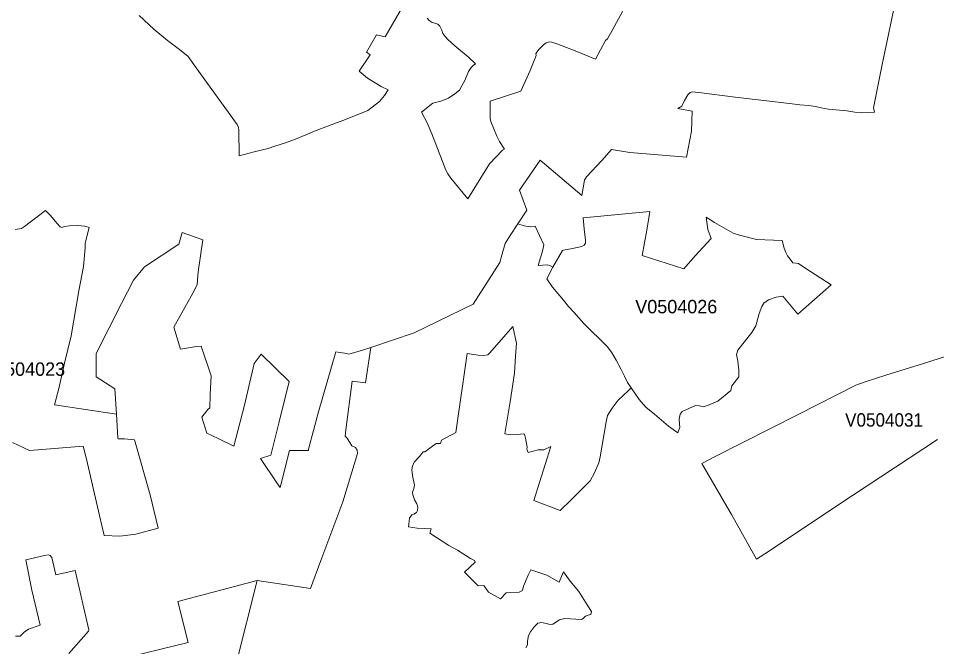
# Model space of a CAD drawing. Extents: x 369010 to 735936, y 6377141 to 6616555.
# Drawn here: x 526500 to 533327, y 6522859 to 6527534 of the extents above; entities that cross this region are included whole.
import ezdxf
from ezdxf.enums import TextEntityAlignment as Align

# ---------------------------------------------------------------- set-up
doc = ezdxf.new("R2010")
doc.units = 0
doc.header["$LTSCALE"] = 40
doc.layers.add('3', color=7, linetype='Continuous', lineweight=13)
doc.layers.add('4', color=7, linetype='Continuous')

msp = doc.modelspace()

# ---------------------------------------------------------------- linework, layer by layer
at = {"layer": '3'}
for points in [[(529538.33, 6527536.46), (529554.88, 6527516.93), (529575.23, 6527503.36), (529597.25, 6527498.22), (529617.6, 6527491.44), (529632.83, 6527476.21), (529648.05, 6527447.25), (529656.5, 6527420.11), (529671.89, 6527398.09), (529692.24, 6527376.08), (529744.71, 6527330.24), (529844.84, 6527246.99), (529898.96, 6527194.52), (529880.42, 6527182.61), (529865.2, 6527169.04), (529846.49, 6527138.42), (529819.35, 6527070.56), (529797.34, 6527030.84), (529778.64, 6527000.22), (529744.71, 6526971.43), (529697.21, 6526940.81), (529641.27, 6526917.14), (529580.2, 6526903.57), (529497.12, 6526835.71), (529539.48, 6526757.59), (529573.41, 6526674.51), (529602.71, 6526597.72), (529678.34, 6526405.24), (529691.91, 6526378.09), (529713.93, 6526345.82), (529842.69, 6526191.41), (530001.9, 6526452.24), (530098.56, 6526552.37), (530113.78, 6526560.81), (530078.2, 6526618.57), (530057.84, 6526658.62), (530013.82, 6526765.54), (530008.69, 6526789.37), (530008.69, 6526916.64), (530235.76, 6526992.44), (530304.77, 6527146.36), (530350.62, 6527256.75), (530347.14, 6527271.98), (530370.98, 6527304.25), (530404.9, 6527336.53), (530425.26, 6527351.75), (530447.27, 6527358.54), (530465.81, 6527356.88), (530511.65, 6527341.49), (530638.76, 6527292.34), (530789.7, 6527231.27), (530864.34, 6527368.8), (530881.23, 6527382.37), (530915.15, 6527443.44), (531069.73, 6527734.56)], [(531069.73, 6527734.56), (530915.15, 6527443.44), (530881.23, 6527382.37), (530864.34, 6527368.8), (530789.7, 6527231.27), (530638.76, 6527292.34), (530511.65, 6527341.49), (530465.81, 6527356.88), (530447.27, 6527358.54), (530425.26, 6527351.75), (530404.9, 6527336.53), (530370.98, 6527304.25), (530347.14, 6527271.98), (530350.62, 6527256.75), (530304.77, 6527146.36), (530235.76, 6526992.44), (530008.69, 6526916.64), (530008.69, 6526789.37), (530013.82, 6526765.54), (530057.84, 6526658.62), (530078.2, 6526618.57), (530113.78, 6526560.81), (530098.56, 6526552.37), (530001.9, 6526452.24), (529842.69, 6526191.41), (529713.93, 6526345.82), (529691.91, 6526378.09), (529678.34, 6526405.24), (529602.71, 6526597.72), (529573.41, 6526674.51), (529539.48, 6526757.59), (529497.12, 6526835.71), (529580.2, 6526903.57), (529641.27, 6526917.14), (529697.21, 6526940.81), (529744.71, 6526971.43), (529778.64, 6527000.22), (529797.34, 6527030.84), (529819.35, 6527070.56), (529846.49, 6527138.42), (529865.2, 6527169.04), (529880.42, 6527182.61), (529898.96, 6527194.52), (529844.84, 6527246.99), (529744.71, 6527330.24), (529692.24, 6527376.08), (529671.89, 6527398.09), (529656.5, 6527420.11), (529648.05, 6527447.25), (529632.83, 6527476.21), (529617.6, 6527491.44), (529597.25, 6527498.22), (529575.23, 6527503.36), (529554.88, 6527516.93), (529538.33, 6527536.46)], [(527077.28, 6524866.21), (527078.94, 6525039.17), (527266.78, 6525413.21), (527354.83, 6525586.32), (527437.58, 6525684.8), (527691.96, 6525852.78), (527717.45, 6525941), (527871.7, 6525885.06), (527837.94, 6525664.94), (527832.81, 6525622.4), (527829.33, 6525551.24), (527797.22, 6525488.34), (527656.38, 6525235.62), (527705.2, 6525071.94), (527823.87, 6525092.29), (527857.8, 6525093.95), (527934.1, 6524875.15), (527925.65, 6524734.8), (527924, 6524636.5), (527908.77, 6524622.92), (527864.58, 6524566.82), (527901.99, 6524446.33), (527984.57, 6524407.44), (528101.59, 6524349.68), (528181.03, 6524654.7), (528252.19, 6524967.01), (528304.82, 6525034.86), (528513.36, 6524832.95), (528435.41, 6524522.96), (528377.81, 6524283.64), (528299.69, 6524258.32), (528420.18, 6524078.42), (528445.5, 6524044.49), (528516.67, 6524318.89), (528655.69, 6524318.89), (528657.51, 6524327.33), (528731.99, 6524607.37), (528858.93, 6525051.91), (528938.54, 6525040.16), (528957.24, 6525035.03), (529059.03, 6525065.48), (529119.1, 6525085.51), (529443.16, 6525194.08), (529880.09, 6525407.41), (530079.69, 6525717.24), (530096.57, 6525781.62), (530118.58, 6525859.74), (530150.86, 6525910.71), (530213.09, 6526005.54), (530279.29, 6526107), (530225.17, 6526256.28), (530379.25, 6526478.22), (530689.57, 6526216.89), (530708.27, 6526330.59), (530725.15, 6526355.92), (530837.04, 6526476.4), (530911.02, 6526559.16), (531046.73, 6526535.49), (531466.78, 6526501.39), (531505.67, 6526694.54), (531508.98, 6526843.82), (531403.89, 6526864.18), (531432.68, 6526881.23), (531453.04, 6526921.94), (531478.53, 6526965.96), (531495.41, 6526983.01), (531508.98, 6526988.14), (531559.96, 6526983.01), (531829.56, 6526947.43), (532232.4, 6526901.25), (532310.35, 6526891.16), (532378.21, 6526886.03), (532427.36, 6526879.24), (532469.73, 6526867.32), (532523.69, 6526858.88), (532660.89, 6526845.31), (532718.65, 6526835.05), (532822.09, 6526830.09), (532864.46, 6526835.05), (532857.67, 6526867.32), (532922.06, 6527189.73), (533033.27, 6527723.31)], [(528127.57, 6526743.03), (528136.18, 6526722.67), (528139.49, 6526702.32), (528141.14, 6526510.5), (528253.19, 6526541.12), (528356.46, 6526566.44), (528407.44, 6526581.83), (528485.39, 6526608.97), (528560.03, 6526636.11), (528713.78, 6526700.66), (528806.63, 6526733.6), (528932.25, 6526781.1), (529097.42, 6526848.46), (529185.64, 6526916.48), (529221.22, 6526958.85), (529250.02, 6527001.22), (529197.72, 6527027.86), (529095.93, 6527088.93), (529033.21, 6527139.91), (529116.13, 6527261.55), (529087.33, 6527281.91), (529161.8, 6527411), (529228.01, 6527397.43), (529390.86, 6527680.78)], [(529390.86, 6527680.78), (529228.01, 6527397.43), (529161.8, 6527411), (529087.33, 6527281.91), (529116.13, 6527261.55), (529033.21, 6527139.91), (529095.93, 6527088.93), (529197.72, 6527027.86), (529250.02, 6527001.22), (529221.22, 6526958.85), (529185.64, 6526916.48), (529097.42, 6526848.46), (528932.25, 6526781.1), (528806.63, 6526733.6), (528713.78, 6526700.66), (528560.03, 6526636.11), (528485.39, 6526608.97), (528407.44, 6526581.83), (528356.46, 6526566.44), (528253.19, 6526541.12), (528141.14, 6526510.5), (528139.49, 6526702.32), (528136.18, 6526722.67)], [(533033.27, 6527723.31), (532922.06, 6527189.73), (532857.67, 6526867.32), (532864.46, 6526835.05), (532822.09, 6526830.09), (532718.65, 6526835.05), (532660.89, 6526845.31), (532523.69, 6526858.88), (532469.73, 6526867.32), (532427.36, 6526879.24), (532378.21, 6526886.03), (532310.35, 6526891.16), (532232.4, 6526901.25), (531829.56, 6526947.43), (531559.96, 6526983.01), (531508.98, 6526988.14), (531495.41, 6526983.01), (531478.53, 6526965.96), (531453.04, 6526921.94), (531432.68, 6526881.23), (531403.89, 6526864.18), (531508.98, 6526843.82), (531505.67, 6526694.54), (531466.78, 6526501.39), (531046.73, 6526535.49), (530911.02, 6526559.16), (530837.04, 6526476.4), (530725.15, 6526355.92), (530708.27, 6526330.59), (530689.57, 6526216.89), (530379.25, 6526478.22), (530225.17, 6526256.28), (530279.29, 6526107), (530213.09, 6526005.54)], [(527397.2, 6527554.66), (527507.43, 6527454.53), (527607.56, 6527369.63), (527697.42, 6527303.43), (527761.81, 6527250.96), (527821.22, 6527166.06), (528127.57, 6526743.03)], [(528136.18, 6526722.67), (528127.57, 6526743.03), (527821.22, 6527166.06), (527761.81, 6527250.96), (527697.42, 6527303.43), (527607.56, 6527369.63), (527507.43, 6527454.53), (527397.2, 6527554.66)], [(526456.14, 6524378.64), (526583.25, 6524319.22), (526981.45, 6524351.5), (527006.94, 6524253.02), (527101.61, 6523834.46), (527137.03, 6523685.67), (527254.04, 6523682.36), (527372.71, 6523695.94), (527538.87, 6523739.96), (527479.46, 6523987.72), (527364.1, 6524397.84), (527287.8, 6524404.62), (527241.96, 6524406.44), (527238.65, 6524413.23), (527228.22, 6524588.17), (526768.62, 6524657.85), (526800.89, 6524779.99), (526843.26, 6524968.33), (526890.92, 6525172.89), (526950.17, 6525505.56), (526984.1, 6525686.45), (526996.02, 6525827.46), (526996.02, 6525861.39), (527024.82, 6525978.24), (526992.54, 6525986.68), (526938.26, 6525993.46), (526880.66, 6525989.99), (526843.42, 6525985.02), (526821.41, 6525978.24), (526811.15, 6525981.55), (526787.48, 6526007.03), (526734.85, 6526069.76), (526701.09, 6526103.52), (526587.56, 6526018.62), (526545.19, 6525984.69), (526523.51, 6525971.12), (526476.01, 6525962.68)], [(526476.01, 6525962.68), (526523.51, 6525971.12), (526545.19, 6525984.69), (526587.56, 6526018.62), (526701.09, 6526103.52), (526734.85, 6526069.76), (526787.48, 6526007.03), (526811.15, 6525981.55), (526821.41, 6525978.24), (526843.42, 6525985.02), (526880.66, 6525989.99), (526938.26, 6525993.46), (526992.54, 6525986.68), (527024.82, 6525978.24), (526996.02, 6525861.39), (526996.02, 6525827.46), (526984.1, 6525686.45), (526950.17, 6525505.56), (526890.92, 6525172.89), (526843.26, 6524968.33), (526800.89, 6524779.99), (526768.62, 6524657.85), (527228.22, 6524588.17), (527216.3, 6524776.68), (527077.28, 6524866.21)], [(530213.09, 6526005.54), (530260.25, 6525990.48), (530304.28, 6525983.7), (530341.52, 6525987.17), (530407.72, 6525848.32), (530397.46, 6525802.47), (530363.36, 6525695.56), (530432.87, 6525699.03), (530451.58, 6525695.56), (530473.59, 6525683.64), (530544.92, 6525807.6), (530552.87, 6525808.93), (530618.9, 6525820.84), (530688.41, 6525836.07), (530707.12, 6525846.33), (530715.56, 6525861.56), (530717.21, 6525883.57), (530707.12, 6525966.82), (530698.67, 6526049.9), (531196.01, 6526097.73), (531172.68, 6525956.89), (531137.09, 6525768.54), (531447.41, 6525670.07), (531532.15, 6525766.89), (531650.65, 6525895.65), (531625.33, 6525961.85), (531613.41, 6526055.2), (531676.14, 6526016.14), (531814.5, 6525935.04), (531862, 6525921.47), (531987.45, 6525887.54), (532114.73, 6525882.41), (532179.11, 6525880.75), (532194.33, 6525824.81), (532206.25, 6525790.89), (532218.17, 6525767.05), (532238.36, 6525741.57), (532258.72, 6525714.42), (532301.25, 6525709.29), (532347.26, 6525678.01), (532542.22, 6525552.39), (532294.63, 6525331.78), (532182.91, 6525467.82), (532135.41, 6525459.38), (532076.16, 6525440.68), (532042.24, 6525415.19), (532027.01, 6525389.7), (532008.31, 6525338.89), (531982.82, 6525247.2), (531954.19, 6525195.4), (531849.09, 6525064.65), (531839, 6525034.04), (531849.09, 6524983.23), (531855.88, 6524915.37), (531855.88, 6524866.05), (531803.41, 6524799.85), (531796.63, 6524765.92), (531701.63, 6524686.15), (531624.17, 6524654.54), (531590.24, 6524644.44), (531563.1, 6524651.23), (531534.3, 6524654.54), (531435.99, 6524608.69), (531420.77, 6524588.33), (531412.16, 6524551.1), (531415.64, 6524515.35), (531418.95, 6524491.68), (531403.72, 6524449.14), (531334.21, 6524500.12), (531229.61, 6524588.17), (531165.06, 6524640.8), (531115.91, 6524698.39), (531056.66, 6524784.95), (531032.83, 6524762.94), (530960.17, 6524691.94), (530914.33, 6524632.69), (530880.4, 6524580.06), (530870.3, 6524530.74), (530824.62, 6524272.22), (530814.53, 6524228.03), (530783.91, 6524151.73), (530750.15, 6524092.32), (530610.96, 6523951.47), (530527.87, 6523873.36), (530333.24, 6523945.68), (530458.69, 6524349.51), (530406.23, 6524324.02), (530363.86, 6524324.02), (530289.22, 6524303.67), (530280.78, 6524327.5), (530282.43, 6524342.73), (530270.52, 6524409.59), (530263.73, 6524440.21), (530253.63, 6524443.52), (530212.92, 6524438.39), (530162.11, 6524435.08), (530117.92, 6524443.52), (530156.98, 6524679.53), (530189.25, 6524894.18), (530196.04, 6525019.64)], [(530213.09, 6526005.54), (530150.86, 6525910.71), (530118.58, 6525859.74), (530096.57, 6525781.62), (530079.69, 6525717.24), (529880.09, 6525407.41), (529443.16, 6525194.08), (529119.1, 6525085.51), (529081.2, 6524822.19), (528981.07, 6524833.94), (528935.23, 6524473.14), (528930.26, 6524425.64), (528945.49, 6524410.25), (528979.42, 6524352.66), (529006.56, 6524340.74), (529018.48, 6524320.38), (529022.12, 6524297.21), (528911.89, 6523937.41), (528748.71, 6523500.97), (528670.75, 6523292.27), (528274.37, 6523351.85), (528119.79, 6522731.21)], [(529861.72, 6523515.87), (529765.07, 6523576.94), (529700.52, 6523612.69), (529558.19, 6523702.56), (529570.1, 6523734.83), (529464.84, 6523741.62), (529400.46, 6523751.71), (529403.94, 6523768.76), (529407.08, 6523817.08), (529415.52, 6523825.53), (529424.13, 6523840.92), (529441.01, 6523846.05), (529459.71, 6523857.8), (529468.15, 6523871.37), (529469.81, 6523896.86), (529463.02, 6523922.35), (529446.14, 6523951.14), (529432.57, 6523988.55), (529429.09, 6524008.9), (529439.35, 6524036.05), (529444.49, 6524061.53), (529429.09, 6524132.7), (529425.78, 6524175.24), (529429.09, 6524202.38), (529442.66, 6524231.18), (529483.38, 6524273.54), (529510.52, 6524307.47), (529520.78, 6524309.29), (529607.01, 6524371.03), (529639.12, 6524371.03), (529645.9, 6524394.86), (529752.82, 6524452.45), (529835.9, 6525039.66), (529918.49, 6525027.08), (529958.54, 6525024.77), (529990.81, 6525029.9), (530006.04, 6525045.12), (530175.68, 6525240.25), (530202.82, 6525116.46), (530196.04, 6525019.64), (530189.25, 6524894.18), (530156.98, 6524679.53), (530117.92, 6524443.52), (530162.11, 6524435.08), (530212.92, 6524438.39), (530253.63, 6524443.52), (530263.73, 6524440.21), (530270.52, 6524409.59), (530282.43, 6524342.73), (530280.78, 6524327.5), (530289.22, 6524303.67), (530363.86, 6524324.02), (530406.23, 6524324.02), (530458.69, 6524349.51), (530333.24, 6523945.68), (530527.87, 6523873.36), (530610.96, 6523951.47), (530750.15, 6524092.32), (530783.91, 6524151.73), (530814.53, 6524228.03), (530824.62, 6524272.22), (530870.3, 6524530.74), (530880.4, 6524580.06), (530914.33, 6524632.69), (530960.17, 6524691.94), (531032.83, 6524762.94), (531056.66, 6524784.95), (531029.52, 6524825.17), (531007.5, 6524872.67), (530982.18, 6524921.82), (530944.78, 6524989.68), (530909.2, 6525049.1), (530878.74, 6525093.29), (530704.3, 6525263.59), (530629.82, 6525348.49), (530590.77, 6525389.21), (530551.71, 6525438.36), (530472.26, 6525534.85), (530428.08, 6525595.92), (530473.59, 6525683.64), (530451.58, 6525695.56), (530432.87, 6525699.03), (530363.36, 6525695.56), (530397.46, 6525802.47), (530407.72, 6525848.32), (530341.52, 6525987.17), (530304.28, 6525983.7), (530260.25, 6525990.48), (530213.09, 6526005.54)], [(527234.68, 6522760.51), (527763.13, 6522891.09), (527685.01, 6523194.79), (528274.37, 6523351.85), (528670.75, 6523292.27), (528748.71, 6523500.97), (528911.89, 6523937.41), (529022.12, 6524297.21), (529018.48, 6524320.38), (529006.56, 6524340.74), (528979.42, 6524352.66), (528945.49, 6524410.25), (528930.26, 6524425.64), (528935.23, 6524473.14), (528981.07, 6524833.94), (529081.2, 6524822.19), (529119.1, 6525085.51), (529059.03, 6525065.48), (528957.24, 6525035.03), (528938.54, 6525040.16), (528858.93, 6525051.91), (528731.99, 6524607.37), (528657.51, 6524327.33), (528655.69, 6524318.89), (528516.67, 6524318.89), (528445.5, 6524044.49), (528420.18, 6524078.42), (528299.69, 6524258.32), (528377.81, 6524283.64), (528435.41, 6524522.96), (528513.36, 6524832.95), (528304.82, 6525034.86), (528252.19, 6524967.01), (528181.03, 6524654.7), (528101.59, 6524349.68), (527984.57, 6524407.44), (527901.99, 6524446.33), (527864.58, 6524566.82), (527908.77, 6524622.92), (527924, 6524636.5), (527925.65, 6524734.8), (527934.1, 6524875.15), (527857.8, 6525093.95), (527823.87, 6525092.29), (527705.2, 6525071.94), (527656.38, 6525235.62), (527797.22, 6525488.34), (527829.33, 6525551.24), (527832.81, 6525622.4), (527837.94, 6525664.94), (527871.7, 6525885.06), (527717.45, 6525941), (527691.96, 6525852.78), (527437.58, 6525684.8), (527354.83, 6525586.32), (527266.78, 6525413.21)], [(527266.78, 6525413.21), (527078.94, 6525039.17), (527077.28, 6524866.21), (527216.3, 6524776.68), (527228.22, 6524588.17)], [(530196.04, 6525019.64), (530202.82, 6525116.46), (530175.68, 6525240.25), (530006.04, 6525045.12), (529990.81, 6525029.9), (529958.54, 6525024.77), (529918.49, 6525027.08), (529835.9, 6525039.66), (529752.82, 6524452.45), (529645.9, 6524394.86), (529639.12, 6524371.03), (529607.01, 6524371.03), (529520.78, 6524309.29), (529510.52, 6524307.47), (529483.38, 6524273.54), (529442.66, 6524231.18), (529429.09, 6524202.38), (529425.78, 6524175.24), (529429.09, 6524132.7), (529444.49, 6524061.53), (529439.35, 6524036.05), (529429.09, 6524008.9), (529432.57, 6523988.55), (529446.14, 6523951.14), (529463.02, 6523922.35), (529469.81, 6523896.86), (529468.15, 6523871.37), (529459.71, 6523857.8), (529441.01, 6523846.05), (529424.13, 6523840.92), (529415.52, 6523825.53), (529407.08, 6523817.08), (529403.94, 6523768.76), (529400.46, 6523751.71), (529464.84, 6523741.62), (529570.1, 6523734.83), (529558.19, 6523702.56), (529700.52, 6523612.69), (529765.07, 6523576.94), (529861.72, 6523515.87), (529892.17, 6523498.99), (529895.65, 6523488.73), (529815.88, 6523412.43), (529917.33, 6523311.3), (529959.7, 6523314.78), (529995.28, 6523263.81), (530085.15, 6523214.65), (530125.87, 6523260.49), (530222.52, 6523265.46), (530247.84, 6523275.72), (530254.63, 6523309.65), (530290.38, 6523391.08), (530308.91, 6523430.14), (530428.9, 6523390.91), (530520.43, 6523339.94), (530539.13, 6523380.82), (530552.7, 6523414.74), (530601.85, 6523346.72), (530668.06, 6523268.77), (530728.96, 6523170.3), (530762.23, 6523121.47), (530755.44, 6523097.64), (530735.09, 6523094.33), (530716.55, 6523085.89), (530699.5, 6523068.84), (530685.93, 6523060.4), (530562.13, 6523068.84), (530523.24, 6523058.75), (530474.09, 6523026.47), (530453.73, 6523023), (530424.93, 6523031.6), (530391, 6523040.04), (530362.04, 6523033.26), (530338.37, 6523009.43), (530307.92, 6522968.71), (530292.53, 6522943.22), (530285.74, 6522900.85), (530284.09, 6522873.71), (530272.83, 6522850.87)], [(533407.48, 6525023.44), (533229.89, 6524966.18), (532949.2, 6524878.13), (532794.95, 6524830.63), (532725.44, 6524803.49), (532298.93, 6524585.52), (531681.77, 6524274.87), (531581.64, 6524222.4), (531802.09, 6523843.07), (531988.61, 6523510.41), (532077.82, 6523568), (532406.84, 6523788.62), (532702.6, 6523984.57), (533332.67, 6524399.66)], [(533332.67, 6524399.66), (532702.6, 6523984.57), (532406.84, 6523788.62), (532077.82, 6523568), (531988.61, 6523510.41), (531802.09, 6523843.07), (531581.64, 6524222.4), (531681.77, 6524274.87), (532298.93, 6524585.52), (532725.44, 6524803.49), (532794.95, 6524830.63), (532949.2, 6524878.13), (533229.89, 6524966.18), (533407.48, 6525023.44)], [(527228.22, 6524588.17), (527238.65, 6524413.23), (527241.96, 6524406.44), (527287.8, 6524404.62), (527364.1, 6524397.84), (527479.46, 6523987.72), (527538.87, 6523739.96), (527372.71, 6523695.94), (527254.04, 6523682.36), (527137.03, 6523685.67), (527101.61, 6523834.46), (527006.94, 6524253.02), (526981.45, 6524351.5), (526583.25, 6524319.22), (526456.14, 6524378.64)], [(526875.37, 6522807.35), (527021.18, 6522975.33), (527024.65, 6522985.43), (526921.38, 6523426.33), (526778.88, 6523394.06), (526748.42, 6523521.33), (526736.51, 6523538.38), (526721.28, 6523543.34), (526694.14, 6523538.38), (526555.12, 6523504.45), (526599.47, 6523279.36), (526660.38, 6523019.69), (526575.64, 6522989.23), (526543.53, 6522967.06), (526512.91, 6522936.6), (526477.33, 6522938.26)], [(526477.33, 6522938.26), (526512.91, 6522936.6), (526543.53, 6522967.06), (526575.64, 6522989.23), (526660.38, 6523019.69), (526599.47, 6523279.36), (526555.12, 6523504.45), (526694.14, 6523538.38), (526721.28, 6523543.34), (526736.51, 6523538.38), (526748.42, 6523521.33), (526778.88, 6523394.06), (526921.38, 6523426.33), (527024.65, 6522985.43), (527021.18, 6522975.33), (526875.37, 6522807.35)], [(530272.83, 6522850.87), (530284.09, 6522873.71), (530285.74, 6522900.85), (530292.53, 6522943.22), (530307.92, 6522968.71), (530338.37, 6523009.43), (530362.04, 6523033.26), (530391, 6523040.04), (530424.93, 6523031.6), (530453.73, 6523023), (530474.09, 6523026.47), (530523.24, 6523058.75), (530562.13, 6523068.84), (530685.93, 6523060.4), (530699.5, 6523068.84), (530716.55, 6523085.89), (530735.09, 6523094.33), (530755.44, 6523097.64), (530762.23, 6523121.47), (530728.96, 6523170.3), (530668.06, 6523268.77), (530601.85, 6523346.72), (530552.7, 6523414.74), (530539.13, 6523380.82), (530520.43, 6523339.94), (530428.9, 6523390.91), (530308.91, 6523430.14), (530290.38, 6523391.08), (530254.63, 6523309.65), (530247.84, 6523275.72), (530222.52, 6523265.46), (530125.87, 6523260.49), (530085.15, 6523214.65), (529995.28, 6523263.81), (529959.7, 6523314.78), (529917.33, 6523311.3), (529815.88, 6523412.43), (529895.65, 6523488.73), (529892.17, 6523498.99), (529861.72, 6523515.87)], [(528119.79, 6522731.21), (528274.37, 6523351.85), (527685.01, 6523194.79), (527763.13, 6522891.09), (527234.68, 6522760.51)]]:
    msp.add_lwpolyline(points, dxfattribs=at)
msp.add_lwpolyline([(530473.59, 6525683.64), (530428.08, 6525595.92), (530472.26, 6525534.85), (530551.71, 6525438.36), (530590.77, 6525389.21), (530629.82, 6525348.49), (530704.3, 6525263.59), (530878.74, 6525093.29), (530909.2, 6525049.1), (530944.78, 6524989.68), (530982.18, 6524921.82), (531007.5, 6524872.67), (531029.52, 6524825.17), (531056.66, 6524784.95), (531115.91, 6524698.39), (531165.06, 6524640.8), (531229.61, 6524588.17), (531334.21, 6524500.12), (531403.72, 6524449.14), (531418.95, 6524491.68), (531415.64, 6524515.35), (531412.16, 6524551.1), (531420.77, 6524588.33), (531435.99, 6524608.69), (531534.3, 6524654.54), (531563.1, 6524651.23), (531590.24, 6524644.44), (531624.17, 6524654.54), (531701.63, 6524686.15), (531796.63, 6524765.92), (531803.41, 6524799.85), (531855.88, 6524866.05), (531855.88, 6524915.37), (531849.09, 6524983.23), (531839, 6525034.04), (531849.09, 6525064.65), (531954.19, 6525195.4), (531982.82, 6525247.2), (532008.31, 6525338.89), (532027.01, 6525389.7), (532042.24, 6525415.19), (532076.16, 6525440.68), (532135.41, 6525459.38), (532182.91, 6525467.82), (532294.63, 6525331.78), (532542.22, 6525552.39), (532347.26, 6525678.01), (532301.25, 6525709.29), (532258.72, 6525714.42), (532238.36, 6525741.57), (532218.17, 6525767.05), (532206.25, 6525790.89), (532194.33, 6525824.81), (532179.11, 6525880.75), (532114.73, 6525882.41), (531987.45, 6525887.54), (531862, 6525921.47), (531814.5, 6525935.04), (531676.14, 6526016.14), (531613.41, 6526055.2), (531625.33, 6525961.85), (531650.65, 6525895.65), (531532.15, 6525766.89), (531447.41, 6525670.07), (531137.09, 6525768.54), (531172.68, 6525956.89), (531196.01, 6526097.73), (530698.67, 6526049.9), (530707.12, 6525966.82), (530717.21, 6525883.57), (530715.56, 6525861.56), (530707.12, 6525846.33), (530688.41, 6525836.07), (530618.9, 6525820.84), (530552.87, 6525808.93), (530544.92, 6525807.6)], close=True, dxfattribs=at)

# ---------------------------------------------------------------- texts
at = {"layer": '4'}
for s, p in [('V0504026', (531391.45, 6525339.16)), ('V0504023', (526542.18, 6524874.17))]:
    msp.add_text(s, height=100, dxfattribs=at).set_placement(p, align=Align.CENTER)
at = {"layer": '4', "width": 0.95}
msp.add_text('V0504031', height=100, dxfattribs=at).set_placement((532936.37, 6524496.11), align=Align.CENTER)

doc.saveas('drawing.dxf')
